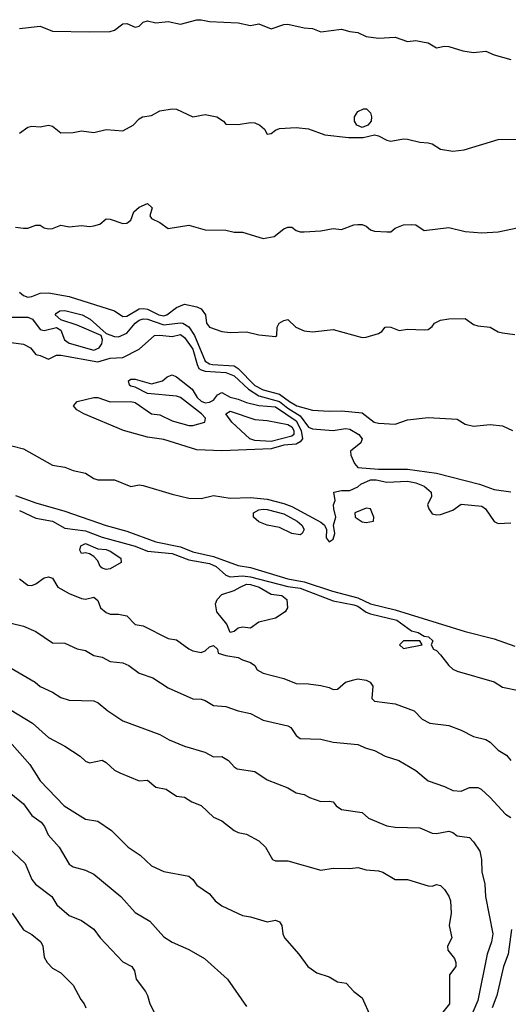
# Model space of a CAD drawing. Header units: metres. Extents: x -46681 to -43747, y -240911 to -237677.
# Tile 646 of 656: x -45125 to -45066, y -238973 to -238854. Entities that reach past the tile are written whole.
import ezdxf

# ---------------------------------------------------------------- set-up
doc = ezdxf.new("R2010")
doc.units = ezdxf.units.M
doc.layers.add('CONTOUR_INDEX', color=1, linetype='Continuous')
doc.layers.add('CONTOUR_INTER', color=3, linetype='Continuous')

msp = doc.modelspace()

# ---------------------------------------------------------------- linework, layer by layer
at = {"layer": 'CONTOUR_INDEX'}
for points, elevation in [([(-45126.6, -238889.77), (-45124.1, -238889.78), (-45123.54, -238890.02), (-45122.6, -238891.3), (-45122.1, -238891.39), (-45120.6, -238891.04), (-45120.1, -238891.37), (-45119.65, -238892.52), (-45119.1, -238892.93), (-45116.1, -238893.81), (-45115.44, -238893.52), (-45115.13, -238893.02), (-45115.03, -238892.52), (-45115.19, -238892.02), (-45118.1, -238890.74), (-45120.1, -238890.13), (-45120.76, -238889.52), (-45120.6, -238889.3), (-45120.22, -238889.02), (-45119.6, -238888.97), (-45117.5, -238889.52), (-45116.53, -238890.02), (-45114.6, -238891.77), (-45113.6, -238892.14), (-45113.1, -238892.19), (-45112.1, -238891.74), (-45111.07, -238890.52), (-45110.6, -238890.14), (-45110.1, -238890), (-45109.6, -238890.05), (-45107.6, -238890.72), (-45105.6, -238890.46), (-45105.32, -238890.52), (-45104.6, -238890.98), (-45103.91, -238892.02), (-45102.6, -238895.12), (-45102.1, -238895.44), (-45101.72, -238895.52), (-45099.1, -238895.69), (-45098.6, -238896.01), (-45096.6, -238898.06), (-45095.6, -238898.6), (-45093.6, -238899.14), (-45092.41, -238900.02), (-45091.49, -238900.52), (-45089.6, -238901.05), (-45087.6, -238901.18), (-45086.1, -238901.14), (-45083.6, -238901.37), (-45082.14, -238902.52), (-45081.6, -238902.63), (-45079.6, -238902.77), (-45078.1, -238902.24), (-45075.6, -238901.95), (-45072.1, -238902.14), (-45071.1, -238902.74), (-45070.1, -238903.02), (-45068.1, -238902.79), (-45066.6, -238902.95), (-45065.39, -238903.52)], 65), ([(-45117.66, -238917.52), (-45117.1, -238917.22), (-45115.6, -238917.89), (-45114.6, -238917.96), (-45114.1, -238918.14), (-45112.84, -238919.02), (-45112.79, -238919.52), (-45114.1, -238920.29), (-45114.6, -238920.39), (-45115.1, -238920.2), (-45115.32, -238920.02), (-45115.6, -238919.33), (-45116.1, -238918.8), (-45116.6, -238918.47), (-45117.1, -238918.35), (-45117.6, -238918.44), (-45117.8, -238918.02), (-45117.66, -238917.52)], 70), ([(-45125.11, -238921.52), (-45124.1, -238922.27), (-45123.6, -238922.32), (-45123.1, -238922.13), (-45122.1, -238921.4), (-45121.6, -238921.27), (-45121.1, -238921.44), (-45120.44, -238922.52), (-45119.1, -238923.3), (-45117.6, -238923.9), (-45117.1, -238923.99), (-45116.1, -238923.75), (-45115.6, -238924.14), (-45115.3, -238925.02), (-45114.6, -238925.6), (-45114.1, -238925.79), (-45113.1, -238925.79), (-45112.1, -238926.01), (-45111.1, -238927.04), (-45110.1, -238927.2), (-45107.1, -238928.75), (-45106.1, -238928.91), (-45104.6, -238930), (-45104.1, -238930.23), (-45103.1, -238930.43), (-45102.6, -238930.25), (-45102.1, -238929.75), (-45101.6, -238929.58), (-45101.1, -238930.02), (-45101.02, -238930.52), (-45100.1, -238930.81), (-45098.6, -238931.04), (-45098.1, -238931.34), (-45097.1, -238931.65), (-45096.61, -238932.02), (-45096.31, -238932.52), (-45095.6, -238932.93), (-45093.1, -238933.6), (-45091.6, -238934.21), (-45090.1, -238934.24), (-45088.6, -238934.44), (-45087.6, -238934.67), (-45087.1, -238934.92), (-45086.6, -238934.87), (-45085.6, -238934.02), (-45084.6, -238933.74), (-45084.1, -238933.61), (-45083.1, -238933.78), (-45082.64, -238934.02), (-45082.3, -238934.52), (-45082.43, -238936.02), (-45082.1, -238936.34), (-45079.6, -238936.67), (-45077.31, -238937.52), (-45076.31, -238938.52), (-45075.38, -238939.02), (-45073.1, -238939.27), (-45071.6, -238939.84), (-45070.1, -238940.64), (-45068.6, -238941), (-45068.1, -238941.3), (-45067.1, -238942.26), (-45066.1, -238942.89), (-45065.58, -238943.52)], 70), ([(-45098.37, -238922.52), (-45097.6, -238922.17), (-45097.1, -238922.18), (-45096.07, -238922.52), (-45094.6, -238923.38), (-45093.33, -238923.52), (-45092.73, -238924.02), (-45092.62, -238925.02), (-45092.93, -238925.52), (-45094.1, -238926.28), (-45096.1, -238926.77), (-45097.1, -238927.5), (-45098.1, -238927.38), (-45098.6, -238927.48), (-45099.1, -238927.91), (-45099.6, -238928), (-45099.97, -238927.02), (-45101.21, -238925.52), (-45101.35, -238924.52), (-45101.15, -238924.02), (-45100.6, -238923.39), (-45099.1, -238922.93), (-45098.37, -238922.52)], 70), ([(-45126.14, -238947.52), (-45124.6, -238948.77), (-45123.6, -238950.2), (-45122.48, -238951.02), (-45122.07, -238951.52), (-45121.64, -238952.52), (-45120.28, -238954.02), (-45119.1, -238956.08), (-45118.6, -238956.41), (-45117.1, -238956.81), (-45116.1, -238957.29), (-45112.83, -238960.02), (-45111.1, -238961.97), (-45109.33, -238963.02), (-45107.6, -238964.91), (-45106.6, -238965.55), (-45104.6, -238966.42), (-45102.7, -238967.52), (-45099.9, -238970.02), (-45097.6, -238973.36)], 75)]:
    msp.add_lwpolyline(points, dxfattribs=dict(at, elevation=elevation))
at = {"layer": 'CONTOUR_INTER'}
for points, elevation in [([(-45125.1, -238854.8), (-45122.6, -238854.5), (-45121.1, -238855.11), (-45116.6, -238855.21), (-45114.1, -238855.16), (-45113.6, -238855), (-45112.6, -238854.25), (-45112.1, -238854.18), (-45111.1, -238854.65), (-45110.6, -238854.52), (-45110.1, -238854.05), (-45109.6, -238853.88), (-45108.6, -238854.1), (-45107.1, -238853.95), (-45105.6, -238854.29), (-45103.6, -238853.76), (-45103.1, -238853.73), (-45102.1, -238853.94), (-45098.6, -238854.13), (-45097.1, -238854.43), (-45096.1, -238854.25), (-45094.6, -238854.84), (-45093.1, -238854.3), (-45092.6, -238854.29), (-45090.6, -238854.71), (-45089.6, -238854.78), (-45088.6, -238855.21), (-45086.1, -238854.87), (-45085.1, -238855.18), (-45084.1, -238855.3), (-45083.1, -238855.75), (-45081.6, -238855.99), (-45079.6, -238855.84), (-45078.1, -238856.37), (-45077.1, -238856.25), (-45076.1, -238856.44), (-45075.6, -238856.54), (-45074.6, -238857.13), (-45073.6, -238856.93), (-45073.1, -238856.98), (-45071.4, -238857.52), (-45070.1, -238857.72), (-45068.6, -238857.53), (-45067.6, -238858), (-45065.6, -238858.56)], 61), ([(-45125.1, -238867.49), (-45124.1, -238866.77), (-45123.6, -238866.63), (-45122.6, -238866.72), (-45121.6, -238866.52), (-45121.1, -238866.63), (-45120.1, -238867.45), (-45118.6, -238867.39), (-45117.6, -238867.2), (-45116.1, -238867.42), (-45114.6, -238867.03), (-45112.6, -238867.19), (-45111.34, -238866.52), (-45110.6, -238865.76), (-45110.2, -238865.52), (-45109.1, -238865.34), (-45108.1, -238864.77), (-45106.6, -238864.53), (-45106.1, -238864.59), (-45104.1, -238865.49), (-45102.6, -238865.21), (-45101.18, -238865.52), (-45100.39, -238866.02), (-45100.1, -238866.39), (-45098.6, -238866.45), (-45097.1, -238866.19), (-45096.6, -238866.24), (-45095.99, -238866.52), (-45095.43, -238867.02), (-45095.1, -238867.62), (-45094.6, -238867.51), (-45094.1, -238867.12), (-45093.6, -238866.94), (-45091.6, -238866.79), (-45090.1, -238866.98), (-45088.1, -238867.67), (-45085.26, -238868.02), (-45083.47, -238868.02), (-45082.1, -238867.67), (-45081.6, -238867.79), (-45080.6, -238868.35), (-45080.1, -238868.45), (-45078.6, -238868.18), (-45078.1, -238868.2), (-45076.6, -238868.58), (-45075.6, -238868.64), (-45075.1, -238868.79), (-45074.1, -238869.42), (-45072.6, -238869.67), (-45071.25, -238869.52), (-45067.1, -238868.24), (-45064.6, -238868.22)], 62), ([(-45083.43, -238864.52), (-45083.08, -238864.52), (-45082.6, -238865.01), (-45082.45, -238865.52), (-45082.5, -238866.02), (-45082.89, -238866.52), (-45083.6, -238866.8), (-45084.23, -238866.52), (-45084.53, -238866.02), (-45084.52, -238865.52), (-45084.1, -238864.85), (-45083.43, -238864.52)], 62), ([(-45125.6, -238878.87), (-45124.6, -238879.01), (-45124.1, -238879.01), (-45123.1, -238878.63), (-45122.6, -238878.63), (-45122.1, -238878.95), (-45121.6, -238879.08), (-45121.1, -238879.04), (-45120.1, -238878.65), (-45119.1, -238878.86), (-45117.6, -238878.66), (-45116.6, -238878.79), (-45116.1, -238878.72), (-45115.37, -238878.52), (-45114.6, -238877.86), (-45114.1, -238877.9), (-45112.6, -238878.45), (-45112.1, -238878.38), (-45111.62, -238878.02), (-45111.23, -238877.02), (-45110.6, -238876.45), (-45109.6, -238876), (-45109.02, -238876.52), (-45109.33, -238877.52), (-45109.1, -238877.84), (-45108.1, -238878.31), (-45107.1, -238879.03), (-45104.6, -238878.64), (-45102.6, -238879.21), (-45100.1, -238879.24), (-45099.1, -238879.48), (-45098.1, -238879.5), (-45095.6, -238880.25), (-45094.25, -238880.02), (-45093.1, -238879.07), (-45092.6, -238878.89), (-45092.1, -238878.9), (-45091.6, -238879.27), (-45091.1, -238879.46), (-45090.6, -238879.45), (-45088.6, -238879.31), (-45087.1, -238879.06), (-45086.1, -238879.16), (-45084.6, -238878.6), (-45084.1, -238878.55), (-45083.6, -238878.56), (-45083.1, -238878.75), (-45082.6, -238879.21), (-45082.1, -238879.36), (-45080.6, -238879.46), (-45080.1, -238879.43), (-45079.61, -238879.02), (-45078.6, -238878.6), (-45077.6, -238878.55), (-45077.1, -238878.61), (-45076.1, -238879.27), (-45073.1, -238878.91), (-45071.1, -238879.39), (-45069.1, -238879.55), (-45067.1, -238879.46), (-45064.6, -238878.92)], 63), ([(-45125.1, -238886.77), (-45124.6, -238887.15), (-45124.1, -238887.35), (-45123.6, -238887.29), (-45122.6, -238886.89), (-45121.6, -238886.85), (-45119.1, -238887.28), (-45113.6, -238889.04), (-45112.6, -238889.71), (-45112.1, -238889.65), (-45110.6, -238888.8), (-45110.1, -238888.72), (-45109.6, -238888.83), (-45108.21, -238889.52), (-45107.6, -238889.61), (-45107.24, -238889.52), (-45106.1, -238888.61), (-45105.1, -238888.23), (-45103.6, -238888.54), (-45103.1, -238888.8), (-45102.55, -238889.52), (-45102.43, -238890.52), (-45102.1, -238890.99), (-45100.6, -238891.52), (-45099.6, -238891.64), (-45097.6, -238891.57), (-45096.1, -238891.92), (-45094.1, -238892.12), (-45093.91, -238892.02), (-45093.87, -238891.02), (-45093.63, -238890.52), (-45093.1, -238890.19), (-45092.6, -238890.07), (-45091.64, -238891.02), (-45090.6, -238891.46), (-45089.6, -238891.55), (-45087.1, -238891.29), (-45083.6, -238892.25), (-45083.1, -238892.23), (-45081.6, -238891.77), (-45081.21, -238891.52), (-45080.82, -238891.02), (-45080.6, -238890.96), (-45080.1, -238891.01), (-45079.1, -238891.39), (-45078.1, -238891.26), (-45076.1, -238891.32), (-45075.6, -238891.27), (-45075.1, -238890.91), (-45074.82, -238890.52), (-45074.1, -238890.17), (-45073.1, -238890), (-45071.1, -238889.97), (-45070.1, -238890.66), (-45069.6, -238890.86), (-45068.1, -238891.02), (-45067.1, -238891.57), (-45066.6, -238891.7), (-45065.1, -238891.9)], 64), ([(-45126.1, -238892.87), (-45124.6, -238893.06), (-45123.77, -238893.52), (-45123.1, -238894.33), (-45122.6, -238894.42), (-45121.6, -238894.87), (-45120.6, -238894.41), (-45120.1, -238894.4), (-45115.6, -238895.22), (-45114.1, -238894.77), (-45112.6, -238894.69), (-45110.6, -238893.65), (-45108.76, -238892.02), (-45108.1, -238891.96), (-45106.6, -238892.15), (-45105.6, -238891.91), (-45105.1, -238892.27), (-45104.1, -238893.67), (-45103.59, -238895.52), (-45103.36, -238896.02), (-45103.1, -238896.19), (-45102.6, -238896.33), (-45100.1, -238896.51), (-45099.1, -238896.9), (-45097.34, -238898.52), (-45096.1, -238899.32), (-45093.6, -238900), (-45092.6, -238900.82), (-45091.1, -238901.77), (-45090.1, -238903.11), (-45089.6, -238903.32), (-45087.1, -238903.54), (-45085.6, -238903.28), (-45085.1, -238903.35), (-45084, -238904.02), (-45083.58, -238904.52), (-45083.76, -238905.02), (-45085.02, -238906.02), (-45084.98, -238906.52), (-45084.54, -238907.52), (-45084.13, -238908.02), (-45081.6, -238908.21), (-45078.1, -238908.22), (-45074.6, -238908.69), (-45069.39, -238910.02), (-45067.6, -238910.69), (-45065.6, -238910.96)], 66), ([(-45107.21, -238897.02), (-45106.6, -238896.79), (-45106.1, -238897.02), (-45104.2, -238898.52), (-45103.56, -238899.52), (-45103.1, -238899.97), (-45102.6, -238900.16), (-45102.1, -238900.11), (-45101.6, -238899.84), (-45101.1, -238899.2), (-45100.6, -238898.93), (-45099.6, -238899.47), (-45098.6, -238899.72), (-45097.6, -238900.15), (-45096.1, -238900.5), (-45094.1, -238900.66), (-45091.6, -238902.35), (-45091, -238903.52), (-45090.82, -238904.52), (-45091.1, -238904.92), (-45091.6, -238905.18), (-45093.1, -238905.32), (-45094.6, -238905.74), (-45100.6, -238906.01), (-45103.6, -238905.86), (-45107.6, -238904.61), (-45109.6, -238904.35), (-45112.5, -238903.52), (-45117.3, -238901.52), (-45118.16, -238901.02), (-45118.55, -238900.52), (-45118.12, -238900.02), (-45116.1, -238899.53), (-45115.6, -238899.54), (-45114.1, -238900.05), (-45111.6, -238900.02), (-45111.1, -238900.12), (-45109.1, -238901.49), (-45108.1, -238901.62), (-45106.6, -238902.34), (-45104.6, -238902.92), (-45104.1, -238902.92), (-45102.65, -238902.52), (-45102.57, -238902.02), (-45103.05, -238901.52), (-45105.6, -238899.54), (-45106.1, -238899.35), (-45109.6, -238899.05), (-45111.1, -238898.27), (-45111.6, -238898.16), (-45111.78, -238898.02), (-45111.88, -238897.52), (-45111.6, -238897.31), (-45111.1, -238897.32), (-45109.1, -238897.88), (-45107.77, -238897.52), (-45107.21, -238897.02)], 67), ([(-45100.1, -238901.52), (-45099.6, -238901.19), (-45096.6, -238902.2), (-45095.1, -238902.33), (-45092.6, -238902.81), (-45092.1, -238903.07), (-45091.87, -238903.52), (-45091.87, -238904.02), (-45092.1, -238904.21), (-45094.6, -238904.87), (-45096.6, -238904.72), (-45097.21, -238904.52), (-45099.36, -238902.52), (-45100.1, -238901.52)], 68), ([(-45127.1, -238905.11), (-45124.6, -238905.76), (-45121.1, -238907.74), (-45119.6, -238907.96), (-45118.6, -238908.37), (-45117.1, -238908.7), (-45116.1, -238909.33), (-45115.6, -238909.5), (-45113.6, -238909.52), (-45111.6, -238910.3), (-45110.6, -238910.11), (-45110.1, -238910.18), (-45106.6, -238911.26), (-45104.6, -238911.74), (-45103.1, -238911.76), (-45101.6, -238911.4), (-45099.6, -238911.72), (-45097.1, -238911.66), (-45095.1, -238911.87), (-45093.1, -238912.37), (-45092.1, -238912.76), (-45088.6, -238914.63), (-45088.17, -238915.02), (-45087.9, -238915.52), (-45087.96, -238916.52), (-45087.6, -238917.04), (-45087.1, -238916.7), (-45086.91, -238916.02), (-45087.05, -238915.02), (-45086.79, -238914.02), (-45087.04, -238913.02), (-45087.07, -238912.52), (-45086.85, -238912.02), (-45087.04, -238911.02), (-45086.1, -238910.82), (-45085.1, -238910.81), (-45084.1, -238910.35), (-45083.75, -238910.02), (-45082.6, -238909.51), (-45081.9, -238909.52), (-45080.6, -238909.78), (-45078.1, -238909.68), (-45077.1, -238909.86), (-45076.1, -238910.28), (-45075.23, -238911.02), (-45075.19, -238911.52), (-45075.66, -238912.52), (-45075.53, -238913.02), (-45075.1, -238913.64), (-45074.6, -238913.76), (-45074.1, -238913.7), (-45072.6, -238913.17), (-45071.6, -238912.45), (-45069.1, -238912.72), (-45068.67, -238913.02), (-45067.6, -238914.57), (-45067.1, -238914.8), (-45065.6, -238914.74)], 67), ([(-45125.6, -238911.41), (-45123.1, -238912.29), (-45119.6, -238913.29), (-45114.6, -238915.06), (-45112.1, -238915.75), (-45108.6, -238917.01), (-45105.6, -238917.62), (-45104.1, -238918.23), (-45101.6, -238918.81), (-45098.6, -238919.91), (-45097.1, -238920.15), (-45092.59, -238921.52), (-45090.6, -238921.88), (-45087.18, -238923.02), (-45084.1, -238923.82), (-45082.6, -238924.53), (-45079.6, -238925.28), (-45071.1, -238927.88), (-45067.6, -238928.77), (-45065.1, -238929.67)], 68), ([(-45125.1, -238913.23), (-45123.1, -238914.16), (-45121.1, -238914.5), (-45119.6, -238915.35), (-45117.1, -238915.71), (-45115.1, -238916.46), (-45111.1, -238917.55), (-45109.6, -238918.14), (-45106.6, -238918.45), (-45104.6, -238919.19), (-45102.1, -238919.64), (-45101.28, -238920.02), (-45100.1, -238921.05), (-45099.6, -238921.26), (-45098.1, -238921.15), (-45097.1, -238921.26), (-45092.6, -238922.43), (-45091.1, -238922.62), (-45087.1, -238924.19), (-45084.6, -238924.64), (-45084.1, -238924.82), (-45083.1, -238925.53), (-45082.6, -238925.74), (-45079.39, -238926.52), (-45077.6, -238927.83), (-45076.81, -238928.02), (-45076.1, -238928.44), (-45075.56, -238928.52), (-45075.03, -238929.02), (-45075.22, -238929.52), (-45074.94, -238930.02), (-45074.6, -238930.2), (-45074.1, -238930.71), (-45073.1, -238932.02), (-45072.6, -238932.44), (-45072.1, -238932.69), (-45067.6, -238934.01), (-45066.6, -238934.64), (-45064.6, -238935.06)], 69), ([(-45096.76, -238913.52), (-45096.1, -238913.14), (-45095.6, -238913.06), (-45095.1, -238913.09), (-45093.1, -238913.63), (-45091.45, -238914.52), (-45090.9, -238915.02), (-45090.62, -238915.52), (-45090.85, -238916.02), (-45091.1, -238916.17), (-45092.1, -238916.03), (-45093.6, -238915.29), (-45095.1, -238915.02), (-45096.1, -238914.61), (-45096.77, -238914.02), (-45096.76, -238913.52)], 68), ([(-45083.1, -238912.93), (-45084.47, -238913.52), (-45084.46, -238914.02), (-45083.6, -238914.61), (-45083.1, -238914.66), (-45082.23, -238914.52), (-45082.19, -238914.02), (-45082.6, -238913.02), (-45083.1, -238912.93)], 67), ([(-45126.1, -238926.89), (-45124.6, -238927.24), (-45123.1, -238927.9), (-45121.1, -238929.25), (-45119.6, -238929.32), (-45118.1, -238930), (-45117.1, -238930.18), (-45116.1, -238930.8), (-45115.1, -238931.01), (-45114.1, -238931.52), (-45112.6, -238931.69), (-45111.87, -238932.02), (-45110.6, -238932.94), (-45108.93, -238933.52), (-45107.1, -238934.74), (-45104.1, -238936.07), (-45103.1, -238936.1), (-45102.6, -238936.24), (-45101.6, -238936.85), (-45100.1, -238937), (-45098.6, -238937.51), (-45097.1, -238937.85), (-45095.6, -238938.64), (-45092.6, -238939.31), (-45092.24, -238939.52), (-45091.6, -238940.49), (-45091.1, -238940.86), (-45088.6, -238940.95), (-45087.1, -238941.32), (-45084.1, -238941.59), (-45083.1, -238942.04), (-45082.1, -238942.32), (-45080.81, -238943.02), (-45079.17, -238943.52), (-45077.1, -238944.73), (-45075.6, -238946.01), (-45073.6, -238946.67), (-45072.6, -238947.16), (-45071.6, -238947.26), (-45070.6, -238946.81), (-45069.6, -238946.81), (-45069.19, -238947.02), (-45068.1, -238948.03), (-45066.23, -238950.02), (-45065.6, -238950.43)], 71), ([(-45078.6, -238929.01), (-45079.06, -238929.52), (-45078.6, -238929.96), (-45076.33, -238929.52), (-45076.6, -238929.01), (-45078.6, -238929.01)], 69), ([(-45126.1, -238932.35), (-45123.19, -238934.02), (-45122.6, -238934.56), (-45121.1, -238935.25), (-45120.1, -238935.91), (-45119.1, -238936.23), (-45116.1, -238936.3), (-45115.58, -238936.52), (-45114.39, -238937.52), (-45112.6, -238938.73), (-45108.1, -238940.38), (-45106.96, -238941.02), (-45105.1, -238941.81), (-45102.63, -238942.52), (-45101.6, -238943.07), (-45100.6, -238943.03), (-45099.8, -238943.52), (-45099.1, -238944.3), (-45098.73, -238944.52), (-45096.6, -238944.87), (-45095.1, -238945.88), (-45092.6, -238946.83), (-45091.6, -238947.45), (-45090.6, -238947.66), (-45089.99, -238948.02), (-45088.6, -238948.49), (-45087.6, -238948.45), (-45087.1, -238948.55), (-45086.76, -238949.02), (-45086.1, -238949.45), (-45083.6, -238949.85), (-45082.82, -238950.52), (-45080.6, -238951.43), (-45079.6, -238951.63), (-45076.6, -238951.69), (-45075.1, -238952.32), (-45074.6, -238952.38), (-45073.1, -238952.1), (-45072.6, -238952.24), (-45072.1, -238952.67), (-45070.6, -238952.88), (-45070.1, -238953.38), (-45069.34, -238954.52), (-45069.14, -238955.52), (-45069.11, -238957.02), (-45068.72, -238958.52), (-45068.65, -238960.02), (-45067.77, -238964.52), (-45067.91, -238965.52), (-45068.45, -238967.02), (-45069.6, -238972.62), (-45070.18, -238974.02)], 72), ([(-45126.1, -238937.41), (-45123.52, -238939.02), (-45121.6, -238940.75), (-45119.6, -238941.8), (-45117.74, -238943.02), (-45117.1, -238943.59), (-45116.6, -238943.82), (-45115.1, -238943.49), (-45114.6, -238943.79), (-45113.6, -238944.7), (-45112.95, -238945.02), (-45110.6, -238946), (-45109.6, -238945.93), (-45108.6, -238946.76), (-45107.32, -238947.02), (-45106.1, -238947.84), (-45105.1, -238947.99), (-45104.23, -238948.52), (-45103.1, -238948.99), (-45101.6, -238950.4), (-45100.6, -238950.84), (-45099.1, -238952), (-45098.6, -238952.25), (-45097.6, -238952.47), (-45096.1, -238953.27), (-45095.3, -238954.02), (-45094.44, -238955.52), (-45094.1, -238955.7), (-45092.6, -238955.71), (-45088.6, -238956.82), (-45087.1, -238956.58), (-45085.1, -238956.62), (-45084.1, -238956.48), (-45083.1, -238956.8), (-45081.6, -238956.92), (-45081.1, -238957.05), (-45079.6, -238957.94), (-45078.1, -238957.97), (-45075.6, -238958.73), (-45075.1, -238958.76), (-45074.6, -238958.58), (-45074.1, -238958.68), (-45073.6, -238959.16), (-45073.1, -238959.96), (-45072.91, -238960.52), (-45072.81, -238962.02), (-45073.07, -238963.52), (-45072.75, -238965.02), (-45073.24, -238966.02), (-45073.22, -238966.52), (-45072.41, -238967.52), (-45072.24, -238968.02), (-45072.24, -238968.52), (-45073.03, -238969.52), (-45073, -238973.02), (-45073.82, -238974.02)], 73), ([(-45126.6, -238940.92), (-45123.86, -238944.02), (-45122.6, -238946.01), (-45119.67, -238949.02), (-45117.1, -238950.65), (-45115.6, -238950.9), (-45113.97, -238952.02), (-45111.94, -238954.02), (-45110.49, -238955.02), (-45109.1, -238956.29), (-45107.6, -238957), (-45104.6, -238957.53), (-45104.1, -238957.95), (-45103.6, -238958.66), (-45102.1, -238959.68), (-45101.39, -238960.52), (-45100.6, -238961.14), (-45098.1, -238962.33), (-45097.1, -238962.48), (-45095.1, -238963.1), (-45094.1, -238962.88), (-45093.6, -238963.09), (-45093.34, -238963.52), (-45093.2, -238964.52), (-45092.98, -238965.02), (-45091.26, -238967.02), (-45090.18, -238968.52), (-45089.1, -238969.28), (-45087.6, -238969.77), (-45086.6, -238970.37), (-45085.55, -238970.52), (-45084.6, -238971.55), (-45083.6, -238972.31), (-45082.6, -238974.56)], 74), ([(-45126.52, -238954.02), (-45124.42, -238956.02), (-45123.6, -238957.95), (-45123.16, -238958.52), (-45121.2, -238960.02), (-45120.56, -238961.02), (-45119.1, -238962.31), (-45117.6, -238962.93), (-45116.1, -238963.96), (-45115.32, -238965.02), (-45112.6, -238967.92), (-45111.5, -238968.52), (-45111.16, -238969.02), (-45110.97, -238970.02), (-45109.85, -238971.52), (-45109.58, -238972.02), (-45109.33, -238973.02), (-45108.78, -238974.02)], 76), ([(-45126, -238962.02), (-45124.6, -238964.04), (-45123.6, -238964.61), (-45122.5, -238965.52), (-45122.29, -238966.02), (-45122.1, -238967.35), (-45121.75, -238968.02), (-45121.1, -238968.7), (-45120.1, -238969.25), (-45118.6, -238970.75), (-45117.68, -238972.52), (-45117.28, -238973.02), (-45117.08, -238973.52)], 77), ([(-45065.5, -238964.02), (-45065.89, -238967.02), (-45066.48, -238968.52), (-45067.27, -238972.02), (-45067.86, -238973.52)], 71)]:
    msp.add_lwpolyline(points, dxfattribs=dict(at, elevation=elevation))

doc.saveas('drawing.dxf')
